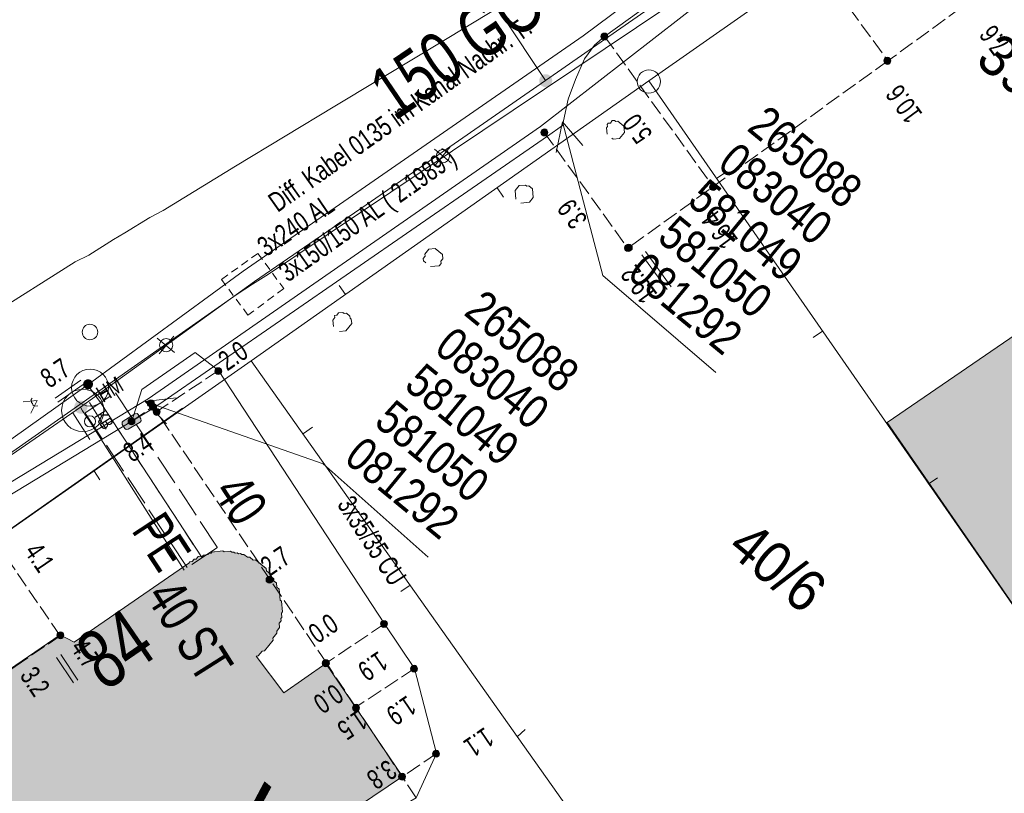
# Model space of a CAD drawing. Header units: metres. Extents: x -740 to 758, y -633 to 854.
# Tile 492 of 656: x 39 to 65, y -209 to -189. Entities that reach past the tile are written whole.
import ezdxf

# ---------------------------------------------------------------- set-up
doc = ezdxf.new("R2010")
doc.units = ezdxf.units.M
doc.header["$MEASUREMENT"] = 0
for name, pattern in [('208_125', [0.3328, 0.208, -0.1248]), ('416_125', [0.5408, 0.416, -0.1248]), ('416_416', [0.832, 0.416, -0.416]), ('832_208', [1.04, 0.832, -0.208])]:
    doc.linetypes.add(name, pattern=pattern)
for name, color, linetype in [('Gas.LOVION', 7, 'Continuous'), ('Grundkarte.LOVION', 7, 'Continuous'), ('Grundkarte_Text.LOVION', 7, 'Continuous'), ('Strom.LOVION', 7, 'Continuous'), ('StromBemass.LOVION', 7, 'Continuous'), ('Telko.LOVION', 7, 'Continuous'), ('Wasser.LOVION', 7, 'Continuous')]:
    doc.layers.add(name, color=color, linetype=linetype)
doc.styles.add('ERSTELLTER_STIL_1', font='arial.ttf')

msp = doc.modelspace()

# ---------------------------------------------------------------- hatches: boundary and pattern name
at = {"layer": 'Gas.LOVION', "linetype": 'Continuous', "lineweight": 13}
for points in [[(52.95, -190.31), (52.963, -190.292), (52.974, -190.273), (52.982, -190.252), (52.987, -190.231), (52.99, -190.209), (52.99, -190.187), (52.987, -190.165), (52.981, -190.144), (52.973, -190.124), (52.963, -190.104), (52.95, -190.087), (52.935, -190.071), (52.918, -190.057), (52.899, -190.045), (52.879, -190.036), (52.858, -190.029), (52.837, -190.025), (52.815, -190.024), (52.793, -190.025), (52.771, -190.029), (52.75, -190.036), (52.73, -190.046), (52.712, -190.058), (52.695, -190.072), (52.68, -190.088), (52.667, -190.105), (52.657, -190.125), (52.649, -190.145), (52.643, -190.166), (52.641, -190.188), (52.641, -190.21), (52.644, -190.232), (52.649, -190.253), (52.657, -190.274), (52.668, -190.293), (52.681, -190.311), (52.696, -190.327), (52.713, -190.341), (52.731, -190.352), (52.751, -190.362), (52.772, -190.368), (52.794, -190.372), (52.816, -190.374), (52.838, -190.372), (52.859, -190.368), (52.88, -190.361), (52.9, -190.352), (52.918, -190.34), (52.935, -190.326)], [(40.405, -199.113), (40.417, -199.096), (40.428, -199.076), (40.436, -199.056), (40.441, -199.035), (40.444, -199.013), (40.444, -198.991), (40.441, -198.969), (40.436, -198.948), (40.427, -198.927), (40.417, -198.908), (40.404, -198.891), (40.389, -198.875), (40.372, -198.861), (40.353, -198.849), (40.333, -198.84), (40.312, -198.833), (40.291, -198.829), (40.269, -198.828), (40.247, -198.829), (40.225, -198.833), (40.205, -198.84), (40.185, -198.849), (40.166, -198.861), (40.149, -198.875), (40.134, -198.891), (40.122, -198.909), (40.111, -198.928), (40.103, -198.949), (40.098, -198.97), (40.095, -198.992), (40.095, -199.014), (40.098, -199.036), (40.103, -199.057), (40.111, -199.077), (40.122, -199.097), (40.135, -199.114), (40.15, -199.13), (40.167, -199.144), (40.186, -199.156), (40.206, -199.165), (40.227, -199.172), (40.248, -199.176), (40.27, -199.177), (40.292, -199.176), (40.313, -199.172), (40.334, -199.165), (40.354, -199.155), (40.373, -199.144), (40.39, -199.13)], [(40.407, -199.12), (40.42, -199.102), (40.431, -199.082), (40.439, -199.062), (40.444, -199.04), (40.447, -199.019), (40.447, -198.996), (40.444, -198.975), (40.438, -198.953), (40.43, -198.933), (40.42, -198.914), (40.407, -198.896), (40.391, -198.88), (40.374, -198.866), (40.356, -198.854), (40.336, -198.845), (40.315, -198.838), (40.293, -198.834), (40.271, -198.833), (40.249, -198.834), (40.227, -198.838), (40.207, -198.845), (40.187, -198.855), (40.168, -198.866), (40.151, -198.881), (40.136, -198.897), (40.123, -198.915), (40.113, -198.934), (40.105, -198.954), (40.099, -198.976), (40.096, -198.998), (40.097, -199.02), (40.099, -199.042), (40.105, -199.063), (40.113, -199.083), (40.124, -199.103), (40.137, -199.12), (40.152, -199.136), (40.169, -199.15), (40.188, -199.162), (40.208, -199.171), (40.229, -199.178), (40.25, -199.182), (40.272, -199.184), (40.294, -199.182), (40.316, -199.178), (40.337, -199.171), (40.357, -199.162), (40.375, -199.15), (40.392, -199.136)], [(43.364, -203.195), (42.738, -203.596), (42.945, -203.901), (43.587, -203.513)]]:
    msp.add_hatch(color=7, dxfattribs=at).paths.add_polyline_path(points)
at = {"layer": 'Grundkarte.LOVION', "linetype": 'Continuous', "lineweight": 18}
for color, points in [(254, [(67.021, -206.645), (71.808, -203.31), (66.821, -196.143), (62.028, -199.419)]), (9, [(48.953, -208.973), (46.882, -205.925), (45.747, -206.716), (45, -205.725), (45.059, -205.719), (45.164, -205.59), (45.223, -205.585), (45.46, -205.295), (45.455, -205.237), (45.56, -205.108), (45.555, -205.05), (45.634, -204.953), (45.622, -204.836), (45.675, -204.772), (45.67, -204.713), (45.696, -204.681), (45.685, -204.564), (45.711, -204.532), (45.682, -204.239), (45.65, -204.213), (45.622, -203.92), (45.557, -203.867), (45.546, -203.75), (45.482, -203.697), (45.476, -203.639), (45.412, -203.586), (45.406, -203.527), (45.277, -203.422), (45.272, -203.363), (44.982, -203.125), (44.924, -203.131), (44.827, -203.052), (44.769, -203.058), (44.672, -202.978), (44.614, -202.984), (44.582, -202.958), (44.523, -202.963), (44.491, -202.937), (44.432, -202.943), (44.4, -202.916), (44.342, -202.922), (44.31, -202.896), (44.134, -202.913), (44.102, -202.886), (43.809, -202.915), (43.783, -202.947), (43.724, -202.953), (43.698, -202.985), (43.581, -202.996), (43.554, -203.029), (43.437, -203.04), (43.384, -203.104), (43.326, -203.11), (43.273, -203.174), (43.214, -203.18), (43.188, -203.212), (40.086, -205.348), (39.712, -205.148), (35.916, -207.736), (36.33, -208.346), (39.998, -213.514), (43.628, -218.597), (45.075, -220.702), (48.479, -218.33), (47.586, -217.058), (51.101, -214.616), (47.76, -209.77)])]:
    msp.add_hatch(color=color, dxfattribs=at).paths.add_polyline_path(points)
at = {"layer": 'Strom.LOVION', "linetype": 'Continuous', "lineweight": 13}
msp.add_hatch(color=7, dxfattribs=at).paths.add_polyline_path([(41.549, -199.604), (41.87, -199.41), (41.897, -199.378), (41.891, -199.319), (41.821, -199.208), (41.789, -199.182), (41.73, -199.187), (41.409, -199.381), (41.383, -199.413), (41.389, -199.472), (41.459, -199.583), (41.491, -199.61)])
at = {"layer": 'StromBemass.LOVION', "linetype": 'Continuous', "lineweight": 13}
for points in [[(54.472, -189.067), (54.478, -189.057), (54.484, -189.047), (54.488, -189.036), (54.491, -189.025), (54.493, -189.013), (54.493, -189.001), (54.491, -188.99), (54.488, -188.978), (54.484, -188.967), (54.478, -188.957), (54.471, -188.948), (54.463, -188.939), (54.454, -188.932), (54.444, -188.925), (54.433, -188.921), (54.422, -188.917), (54.411, -188.915), (54.399, -188.914), (54.387, -188.915), (54.376, -188.917), (54.365, -188.921), (54.354, -188.926), (54.344, -188.932), (54.335, -188.94), (54.327, -188.948), (54.32, -188.958), (54.315, -188.968), (54.31, -188.979), (54.307, -188.99), (54.306, -189.002), (54.306, -189.014), (54.308, -189.025), (54.311, -189.037), (54.315, -189.048), (54.321, -189.058), (54.328, -189.067), (54.336, -189.076), (54.345, -189.083), (54.355, -189.09), (54.365, -189.095), (54.376, -189.098), (54.388, -189.1), (54.4, -189.101), (54.411, -189.1), (54.423, -189.098), (54.434, -189.094), (54.445, -189.089), (54.455, -189.083), (54.464, -189.075)], [(62.109, -189.725), (62.116, -189.715), (62.122, -189.705), (62.126, -189.694), (62.129, -189.682), (62.13, -189.67), (62.13, -189.658), (62.129, -189.646), (62.126, -189.635), (62.121, -189.624), (62.116, -189.613), (62.109, -189.603), (62.1, -189.595), (62.091, -189.587), (62.081, -189.581), (62.07, -189.576), (62.059, -189.572), (62.047, -189.57), (62.035, -189.569), (62.023, -189.57), (62.011, -189.572), (62, -189.576), (61.989, -189.581), (61.979, -189.587), (61.97, -189.595), (61.962, -189.604), (61.955, -189.614), (61.949, -189.624), (61.944, -189.635), (61.941, -189.647), (61.94, -189.659), (61.94, -189.671), (61.942, -189.683), (61.945, -189.694), (61.949, -189.705), (61.955, -189.716), (61.962, -189.726), (61.97, -189.734), (61.979, -189.742), (61.99, -189.748), (62, -189.753), (62.012, -189.757), (62.024, -189.759), (62.036, -189.76), (62.047, -189.759), (62.059, -189.757), (62.071, -189.753), (62.081, -189.748), (62.092, -189.741), (62.101, -189.734)], [(52.853, -191.656), (52.86, -191.646), (52.866, -191.636), (52.87, -191.625), (52.873, -191.613), (52.875, -191.601), (52.875, -191.589), (52.873, -191.577), (52.87, -191.566), (52.866, -191.554), (52.86, -191.544), (52.853, -191.534), (52.845, -191.525), (52.835, -191.518), (52.825, -191.511), (52.814, -191.506), (52.803, -191.503), (52.791, -191.5), (52.779, -191.5), (52.767, -191.501), (52.755, -191.503), (52.744, -191.507), (52.733, -191.512), (52.723, -191.518), (52.713, -191.526), (52.705, -191.535), (52.698, -191.544), (52.692, -191.555), (52.688, -191.566), (52.685, -191.578), (52.684, -191.59), (52.684, -191.602), (52.685, -191.614), (52.688, -191.625), (52.693, -191.636), (52.699, -191.647), (52.706, -191.657), (52.714, -191.665), (52.723, -191.673), (52.733, -191.679), (52.744, -191.685), (52.756, -191.688), (52.768, -191.69), (52.78, -191.691), (52.792, -191.69), (52.803, -191.688), (52.815, -191.684), (52.826, -191.679), (52.836, -191.673), (52.845, -191.665)], [(57.402, -193.128), (57.409, -193.118), (57.414, -193.108), (57.419, -193.097), (57.422, -193.086), (57.423, -193.075), (57.423, -193.063), (57.421, -193.051), (57.419, -193.04), (57.414, -193.029), (57.409, -193.019), (57.402, -193.01), (57.394, -193.001), (57.385, -192.994), (57.375, -192.988), (57.364, -192.983), (57.353, -192.979), (57.342, -192.977), (57.33, -192.976), (57.319, -192.977), (57.307, -192.979), (57.296, -192.983), (57.286, -192.988), (57.276, -192.994), (57.267, -193.002), (57.259, -193.01), (57.252, -193.02), (57.247, -193.03), (57.242, -193.041), (57.239, -193.052), (57.238, -193.064), (57.238, -193.075), (57.24, -193.087), (57.242, -193.098), (57.247, -193.109), (57.252, -193.119), (57.259, -193.128), (57.267, -193.137), (57.276, -193.144), (57.286, -193.15), (57.297, -193.155), (57.308, -193.159), (57.319, -193.161), (57.331, -193.162), (57.342, -193.161), (57.354, -193.159), (57.365, -193.155), (57.375, -193.15), (57.385, -193.144), (57.394, -193.136)], [(55.109, -194.773), (55.116, -194.764), (55.122, -194.753), (55.126, -194.742), (55.129, -194.731), (55.131, -194.719), (55.131, -194.707), (55.129, -194.695), (55.126, -194.683), (55.122, -194.672), (55.116, -194.662), (55.109, -194.652), (55.101, -194.644), (55.092, -194.636), (55.081, -194.63), (55.071, -194.625), (55.059, -194.621), (55.048, -194.619), (55.036, -194.618), (55.024, -194.619), (55.012, -194.621), (55.001, -194.625), (54.99, -194.63), (54.98, -194.636), (54.971, -194.644), (54.963, -194.653), (54.956, -194.663), (54.95, -194.673), (54.946, -194.684), (54.943, -194.696), (54.941, -194.707), (54.941, -194.719), (54.943, -194.731), (54.946, -194.743), (54.95, -194.754), (54.956, -194.764), (54.963, -194.774), (54.971, -194.783), (54.98, -194.79), (54.991, -194.796), (55.001, -194.801), (55.013, -194.805), (55.024, -194.807), (55.036, -194.808), (55.048, -194.807), (55.06, -194.805), (55.071, -194.801), (55.082, -194.796), (55.092, -194.79), (55.101, -194.782)], [(55.131, -194.763), (55.137, -194.754), (55.143, -194.744), (55.147, -194.733), (55.15, -194.722), (55.151, -194.71), (55.151, -194.699), (55.15, -194.687), (55.147, -194.676), (55.143, -194.665), (55.137, -194.655), (55.13, -194.646), (55.122, -194.638), (55.113, -194.63), (55.104, -194.624), (55.093, -194.619), (55.082, -194.616), (55.071, -194.613), (55.059, -194.613), (55.048, -194.614), (55.036, -194.616), (55.025, -194.619), (55.015, -194.624), (55.005, -194.631), (54.996, -194.638), (54.988, -194.646), (54.982, -194.656), (54.976, -194.666), (54.972, -194.677), (54.969, -194.688), (54.968, -194.699), (54.968, -194.711), (54.969, -194.722), (54.972, -194.734), (54.976, -194.744), (54.982, -194.754), (54.989, -194.764), (54.997, -194.772), (55.006, -194.779), (55.016, -194.786), (55.026, -194.79), (55.037, -194.794), (55.048, -194.796), (55.06, -194.797), (55.071, -194.796), (55.083, -194.794), (55.094, -194.79), (55.104, -194.785), (55.114, -194.779), (55.123, -194.772)], [(44.052, -198.094), (44.059, -198.084), (44.064, -198.074), (44.068, -198.063), (44.071, -198.052), (44.073, -198.04), (44.073, -198.029), (44.071, -198.017), (44.068, -198.006), (44.064, -197.995), (44.058, -197.985), (44.051, -197.975), (44.043, -197.967), (44.034, -197.959), (44.024, -197.953), (44.014, -197.948), (44.003, -197.944), (43.991, -197.942), (43.979, -197.942), (43.968, -197.942), (43.956, -197.945), (43.945, -197.948), (43.935, -197.953), (43.925, -197.959), (43.916, -197.967), (43.908, -197.976), (43.901, -197.985), (43.895, -197.995), (43.891, -198.006), (43.888, -198.018), (43.887, -198.029), (43.887, -198.041), (43.888, -198.052), (43.891, -198.064), (43.895, -198.075), (43.901, -198.085), (43.908, -198.094), (43.916, -198.103), (43.925, -198.11), (43.935, -198.117), (43.946, -198.121), (43.957, -198.125), (43.968, -198.127), (43.98, -198.128), (43.992, -198.127), (44.003, -198.125), (44.014, -198.121), (44.025, -198.116), (44.035, -198.11), (44.044, -198.102)], [(42.231, -198.965), (42.238, -198.955), (42.244, -198.945), (42.248, -198.934), (42.251, -198.922), (42.253, -198.91), (42.252, -198.898), (42.251, -198.886), (42.248, -198.874), (42.243, -198.863), (42.238, -198.853), (42.23, -198.843), (42.222, -198.834), (42.213, -198.826), (42.203, -198.82), (42.192, -198.815), (42.18, -198.811), (42.168, -198.809), (42.156, -198.808), (42.144, -198.809), (42.133, -198.811), (42.121, -198.815), (42.11, -198.82), (42.1, -198.827), (42.091, -198.834), (42.083, -198.843), (42.076, -198.853), (42.07, -198.864), (42.065, -198.875), (42.062, -198.887), (42.061, -198.899), (42.061, -198.911), (42.063, -198.923), (42.066, -198.934), (42.07, -198.945), (42.076, -198.956), (42.083, -198.966), (42.091, -198.974), (42.101, -198.982), (42.111, -198.988), (42.122, -198.994), (42.133, -198.997), (42.145, -198.999), (42.157, -199), (42.169, -198.999), (42.181, -198.997), (42.192, -198.993), (42.203, -198.988), (42.213, -198.982), (42.223, -198.974)], [(42.294, -199.063), (42.301, -199.054), (42.307, -199.043), (42.311, -199.032), (42.314, -199.021), (42.315, -199.009), (42.315, -198.997), (42.314, -198.985), (42.311, -198.974), (42.306, -198.963), (42.301, -198.953), (42.294, -198.943), (42.285, -198.934), (42.276, -198.927), (42.266, -198.921), (42.255, -198.916), (42.244, -198.912), (42.233, -198.91), (42.221, -198.909), (42.209, -198.91), (42.197, -198.912), (42.186, -198.916), (42.175, -198.921), (42.165, -198.927), (42.156, -198.935), (42.148, -198.944), (42.141, -198.953), (42.135, -198.964), (42.131, -198.975), (42.128, -198.986), (42.127, -198.998), (42.127, -199.01), (42.128, -199.021), (42.131, -199.033), (42.136, -199.044), (42.141, -199.054), (42.148, -199.064), (42.157, -199.072), (42.166, -199.08), (42.176, -199.086), (42.187, -199.091), (42.198, -199.095), (42.209, -199.097), (42.221, -199.098), (42.233, -199.097), (42.245, -199.095), (42.256, -199.091), (42.267, -199.086), (42.277, -199.08), (42.286, -199.072)], [(42.391, -199.197), (42.398, -199.187), (42.403, -199.177), (42.408, -199.166), (42.41, -199.154), (42.412, -199.143), (42.412, -199.131), (42.41, -199.119), (42.407, -199.108), (42.403, -199.097), (42.397, -199.087), (42.39, -199.077), (42.382, -199.069), (42.373, -199.061), (42.363, -199.055), (42.352, -199.05), (42.341, -199.046), (42.33, -199.044), (42.318, -199.043), (42.306, -199.044), (42.295, -199.046), (42.283, -199.05), (42.273, -199.055), (42.263, -199.061), (42.254, -199.069), (42.246, -199.078), (42.239, -199.087), (42.233, -199.098), (42.229, -199.108), (42.226, -199.12), (42.225, -199.132), (42.225, -199.143), (42.226, -199.155), (42.229, -199.166), (42.233, -199.177), (42.239, -199.188), (42.246, -199.197), (42.254, -199.206), (42.263, -199.213), (42.273, -199.22), (42.284, -199.225), (42.295, -199.228), (42.307, -199.23), (42.319, -199.231), (42.33, -199.23), (42.342, -199.228), (42.353, -199.224), (42.364, -199.219), (42.374, -199.213), (42.383, -199.205)], [(41.71, -199.451), (41.716, -199.442), (41.722, -199.431), (41.726, -199.421), (41.729, -199.409), (41.731, -199.397), (41.731, -199.386), (41.729, -199.374), (41.726, -199.363), (41.722, -199.352), (41.716, -199.341), (41.709, -199.332), (41.701, -199.323), (41.692, -199.316), (41.682, -199.309), (41.671, -199.304), (41.66, -199.301), (41.649, -199.299), (41.637, -199.298), (41.625, -199.299), (41.613, -199.301), (41.602, -199.305), (41.592, -199.31), (41.582, -199.316), (41.573, -199.324), (41.565, -199.332), (41.558, -199.342), (41.552, -199.352), (41.548, -199.363), (41.545, -199.375), (41.543, -199.386), (41.543, -199.398), (41.545, -199.41), (41.548, -199.421), (41.552, -199.432), (41.558, -199.442), (41.565, -199.452), (41.573, -199.46), (41.582, -199.468), (41.592, -199.474), (41.603, -199.479), (41.614, -199.483), (41.626, -199.485), (41.637, -199.486), (41.649, -199.485), (41.661, -199.483), (41.672, -199.479), (41.683, -199.474), (41.692, -199.468), (41.702, -199.46)], [(45.434, -203.722), (45.441, -203.712), (45.447, -203.702), (45.451, -203.691), (45.454, -203.679), (45.455, -203.668), (45.455, -203.656), (45.454, -203.644), (45.451, -203.633), (45.446, -203.622), (45.441, -203.612), (45.434, -203.602), (45.426, -203.594), (45.417, -203.586), (45.407, -203.58), (45.396, -203.575), (45.385, -203.572), (45.373, -203.569), (45.362, -203.569), (45.35, -203.569), (45.338, -203.572), (45.327, -203.575), (45.317, -203.58), (45.307, -203.587), (45.298, -203.594), (45.29, -203.603), (45.283, -203.612), (45.277, -203.623), (45.273, -203.634), (45.27, -203.645), (45.269, -203.657), (45.269, -203.668), (45.27, -203.68), (45.273, -203.691), (45.277, -203.702), (45.283, -203.713), (45.29, -203.722), (45.298, -203.731), (45.307, -203.738), (45.317, -203.744), (45.328, -203.749), (45.339, -203.753), (45.351, -203.755), (45.362, -203.756), (45.374, -203.755), (45.385, -203.753), (45.397, -203.749), (45.407, -203.744), (45.417, -203.738), (45.426, -203.73)], [(45.434, -203.722), (45.441, -203.712), (45.447, -203.702), (45.451, -203.691), (45.454, -203.679), (45.455, -203.668), (45.455, -203.656), (45.454, -203.644), (45.451, -203.633), (45.446, -203.622), (45.441, -203.612), (45.434, -203.602), (45.426, -203.594), (45.417, -203.586), (45.407, -203.58), (45.396, -203.575), (45.385, -203.572), (45.373, -203.569), (45.362, -203.569), (45.35, -203.569), (45.338, -203.572), (45.327, -203.575), (45.317, -203.58), (45.307, -203.587), (45.298, -203.594), (45.29, -203.603), (45.283, -203.612), (45.277, -203.623), (45.273, -203.634), (45.27, -203.645), (45.269, -203.657), (45.269, -203.668), (45.27, -203.68), (45.273, -203.691), (45.277, -203.702), (45.283, -203.713), (45.29, -203.722), (45.298, -203.731), (45.307, -203.738), (45.317, -203.744), (45.328, -203.749), (45.339, -203.753), (45.351, -203.755), (45.362, -203.756), (45.374, -203.755), (45.385, -203.753), (45.397, -203.749), (45.407, -203.744), (45.417, -203.738), (45.426, -203.73)], [(48.524, -204.916), (48.53, -204.906), (48.536, -204.896), (48.54, -204.885), (48.543, -204.874), (48.545, -204.862), (48.545, -204.85), (48.543, -204.838), (48.54, -204.827), (48.536, -204.816), (48.53, -204.806), (48.523, -204.796), (48.515, -204.788), (48.506, -204.78), (48.496, -204.774), (48.485, -204.769), (48.474, -204.765), (48.463, -204.763), (48.451, -204.763), (48.439, -204.763), (48.427, -204.766), (48.416, -204.769), (48.406, -204.774), (48.396, -204.781), (48.387, -204.788), (48.379, -204.797), (48.372, -204.806), (48.366, -204.817), (48.362, -204.828), (48.359, -204.839), (48.357, -204.851), (48.357, -204.863), (48.359, -204.874), (48.362, -204.886), (48.366, -204.897), (48.372, -204.907), (48.379, -204.916), (48.387, -204.925), (48.396, -204.932), (48.406, -204.939), (48.417, -204.944), (48.428, -204.947), (48.44, -204.949), (48.451, -204.95), (48.463, -204.949), (48.475, -204.947), (48.486, -204.943), (48.497, -204.938), (48.506, -204.932), (48.515, -204.925)], [(39.79, -205.221), (39.797, -205.211), (39.802, -205.201), (39.807, -205.19), (39.809, -205.179), (39.811, -205.167), (39.811, -205.156), (39.809, -205.144), (39.806, -205.133), (39.802, -205.122), (39.796, -205.112), (39.789, -205.102), (39.781, -205.094), (39.772, -205.086), (39.763, -205.08), (39.752, -205.075), (39.741, -205.072), (39.729, -205.07), (39.718, -205.069), (39.706, -205.07), (39.695, -205.072), (39.684, -205.076), (39.673, -205.081), (39.663, -205.087), (39.654, -205.094), (39.646, -205.103), (39.64, -205.112), (39.634, -205.123), (39.63, -205.133), (39.627, -205.145), (39.625, -205.156), (39.625, -205.168), (39.627, -205.179), (39.63, -205.191), (39.634, -205.202), (39.64, -205.212), (39.647, -205.221), (39.655, -205.23), (39.664, -205.237), (39.674, -205.243), (39.684, -205.248), (39.695, -205.252), (39.707, -205.254), (39.718, -205.255), (39.73, -205.254), (39.741, -205.252), (39.753, -205.248), (39.763, -205.243), (39.773, -205.237), (39.782, -205.229)], [(39.79, -205.221), (39.797, -205.211), (39.802, -205.201), (39.807, -205.19), (39.809, -205.179), (39.811, -205.167), (39.811, -205.156), (39.809, -205.144), (39.806, -205.133), (39.802, -205.122), (39.796, -205.112), (39.789, -205.102), (39.781, -205.094), (39.772, -205.086), (39.763, -205.08), (39.752, -205.075), (39.741, -205.072), (39.729, -205.07), (39.718, -205.069), (39.706, -205.07), (39.695, -205.072), (39.684, -205.076), (39.673, -205.081), (39.663, -205.087), (39.654, -205.094), (39.646, -205.103), (39.64, -205.112), (39.634, -205.123), (39.63, -205.133), (39.627, -205.145), (39.625, -205.156), (39.625, -205.168), (39.627, -205.179), (39.63, -205.191), (39.634, -205.202), (39.64, -205.212), (39.647, -205.221), (39.655, -205.23), (39.664, -205.237), (39.674, -205.243), (39.684, -205.248), (39.695, -205.252), (39.707, -205.254), (39.718, -205.255), (39.73, -205.254), (39.741, -205.252), (39.753, -205.248), (39.763, -205.243), (39.773, -205.237), (39.782, -205.229)], [(46.954, -205.972), (46.961, -205.962), (46.966, -205.952), (46.971, -205.941), (46.974, -205.929), (46.975, -205.917), (46.975, -205.905), (46.974, -205.893), (46.971, -205.882), (46.966, -205.871), (46.96, -205.86), (46.953, -205.85), (46.945, -205.842), (46.936, -205.834), (46.926, -205.828), (46.915, -205.823), (46.903, -205.819), (46.892, -205.817), (46.88, -205.816), (46.868, -205.817), (46.856, -205.819), (46.844, -205.823), (46.834, -205.828), (46.824, -205.834), (46.814, -205.842), (46.806, -205.851), (46.799, -205.861), (46.793, -205.871), (46.789, -205.882), (46.786, -205.894), (46.785, -205.906), (46.785, -205.918), (46.786, -205.93), (46.789, -205.941), (46.794, -205.952), (46.8, -205.963), (46.807, -205.973), (46.815, -205.981), (46.824, -205.989), (46.834, -205.995), (46.845, -206), (46.856, -206.004), (46.868, -206.006), (46.88, -206.007), (46.892, -206.006), (46.904, -206.004), (46.915, -206), (46.926, -205.995), (46.936, -205.988), (46.945, -205.981)], [(46.957, -205.974), (46.964, -205.964), (46.969, -205.954), (46.974, -205.943), (46.977, -205.931), (46.978, -205.92), (46.978, -205.908), (46.976, -205.896), (46.973, -205.884), (46.969, -205.873), (46.963, -205.863), (46.956, -205.853), (46.948, -205.845), (46.939, -205.837), (46.929, -205.831), (46.918, -205.826), (46.907, -205.822), (46.895, -205.82), (46.883, -205.819), (46.871, -205.82), (46.859, -205.822), (46.848, -205.826), (46.837, -205.831), (46.827, -205.837), (46.818, -205.845), (46.81, -205.854), (46.803, -205.863), (46.797, -205.874), (46.793, -205.885), (46.79, -205.896), (46.789, -205.908), (46.789, -205.92), (46.79, -205.932), (46.793, -205.943), (46.798, -205.955), (46.803, -205.965), (46.81, -205.975), (46.819, -205.983), (46.828, -205.991), (46.838, -205.997), (46.849, -206.002), (46.86, -206.006), (46.872, -206.008), (46.884, -206.009), (46.896, -206.008), (46.907, -206.006), (46.919, -206.002), (46.929, -205.997), (46.939, -205.99), (46.949, -205.983)], [(46.957, -205.974), (46.964, -205.964), (46.969, -205.954), (46.974, -205.943), (46.977, -205.931), (46.978, -205.92), (46.978, -205.908), (46.976, -205.896), (46.973, -205.884), (46.969, -205.873), (46.963, -205.863), (46.956, -205.853), (46.948, -205.845), (46.939, -205.837), (46.929, -205.831), (46.918, -205.826), (46.907, -205.822), (46.895, -205.82), (46.883, -205.819), (46.871, -205.82), (46.859, -205.822), (46.848, -205.826), (46.837, -205.831), (46.827, -205.837), (46.818, -205.845), (46.81, -205.854), (46.803, -205.863), (46.797, -205.874), (46.793, -205.885), (46.79, -205.896), (46.789, -205.908), (46.789, -205.92), (46.79, -205.932), (46.793, -205.943), (46.798, -205.955), (46.803, -205.965), (46.81, -205.975), (46.819, -205.983), (46.828, -205.991), (46.838, -205.997), (46.849, -206.002), (46.86, -206.006), (46.872, -206.008), (46.884, -206.009), (46.896, -206.008), (46.907, -206.006), (46.919, -206.002), (46.929, -205.997), (46.939, -205.99), (46.949, -205.983)], [(49.336, -206.122), (49.343, -206.113), (49.349, -206.102), (49.353, -206.091), (49.356, -206.08), (49.357, -206.068), (49.357, -206.056), (49.356, -206.045), (49.353, -206.033), (49.348, -206.022), (49.343, -206.012), (49.336, -206.003), (49.328, -205.994), (49.318, -205.987), (49.308, -205.98), (49.298, -205.975), (49.287, -205.972), (49.275, -205.969), (49.263, -205.969), (49.251, -205.97), (49.24, -205.972), (49.229, -205.975), (49.218, -205.981), (49.208, -205.987), (49.199, -205.994), (49.191, -206.003), (49.184, -206.013), (49.179, -206.023), (49.174, -206.034), (49.171, -206.045), (49.17, -206.057), (49.17, -206.069), (49.171, -206.08), (49.174, -206.092), (49.179, -206.103), (49.184, -206.113), (49.191, -206.123), (49.2, -206.131), (49.209, -206.139), (49.219, -206.145), (49.229, -206.15), (49.241, -206.154), (49.252, -206.156), (49.264, -206.156), (49.276, -206.156), (49.287, -206.153), (49.298, -206.15), (49.309, -206.145), (49.319, -206.138), (49.328, -206.131)], [(47.769, -207.177), (47.776, -207.168), (47.782, -207.157), (47.786, -207.146), (47.789, -207.134), (47.79, -207.123), (47.79, -207.111), (47.789, -207.099), (47.786, -207.087), (47.781, -207.076), (47.776, -207.066), (47.768, -207.056), (47.76, -207.048), (47.751, -207.04), (47.741, -207.034), (47.73, -207.029), (47.719, -207.025), (47.707, -207.023), (47.695, -207.022), (47.683, -207.023), (47.672, -207.025), (47.66, -207.029), (47.65, -207.034), (47.639, -207.04), (47.63, -207.048), (47.622, -207.057), (47.615, -207.066), (47.609, -207.077), (47.605, -207.088), (47.602, -207.099), (47.601, -207.111), (47.601, -207.123), (47.602, -207.135), (47.605, -207.147), (47.61, -207.158), (47.616, -207.168), (47.623, -207.178), (47.631, -207.186), (47.64, -207.194), (47.65, -207.2), (47.661, -207.205), (47.672, -207.209), (47.684, -207.211), (47.696, -207.212), (47.708, -207.211), (47.719, -207.209), (47.731, -207.205), (47.742, -207.2), (47.752, -207.194), (47.761, -207.186)], [(49.926, -208.416), (49.933, -208.407), (49.939, -208.397), (49.943, -208.386), (49.946, -208.374), (49.947, -208.363), (49.947, -208.351), (49.946, -208.34), (49.943, -208.328), (49.938, -208.318), (49.933, -208.307), (49.926, -208.298), (49.918, -208.29), (49.909, -208.282), (49.899, -208.276), (49.888, -208.271), (49.877, -208.267), (49.866, -208.265), (49.854, -208.265), (49.843, -208.265), (49.831, -208.268), (49.82, -208.271), (49.81, -208.276), (49.8, -208.282), (49.791, -208.29), (49.783, -208.298), (49.776, -208.308), (49.771, -208.318), (49.766, -208.329), (49.763, -208.34), (49.762, -208.352), (49.762, -208.363), (49.764, -208.375), (49.766, -208.386), (49.771, -208.397), (49.776, -208.407), (49.783, -208.417), (49.791, -208.425), (49.8, -208.432), (49.81, -208.439), (49.821, -208.444), (49.832, -208.447), (49.843, -208.449), (49.855, -208.45), (49.866, -208.449), (49.878, -208.447), (49.889, -208.443), (49.899, -208.438), (49.909, -208.432), (49.918, -208.425)], [(49.011, -209.036), (49.018, -209.026), (49.024, -209.016), (49.028, -209.005), (49.031, -208.993), (49.033, -208.982), (49.032, -208.97), (49.031, -208.958), (49.028, -208.947), (49.024, -208.936), (49.018, -208.925), (49.011, -208.916), (49.003, -208.907), (48.994, -208.9), (48.984, -208.893), (48.973, -208.888), (48.962, -208.885), (48.95, -208.883), (48.938, -208.882), (48.926, -208.883), (48.915, -208.885), (48.904, -208.889), (48.893, -208.894), (48.883, -208.9), (48.874, -208.908), (48.866, -208.916), (48.859, -208.926), (48.853, -208.936), (48.849, -208.947), (48.846, -208.959), (48.845, -208.97), (48.845, -208.982), (48.846, -208.994), (48.849, -209.005), (48.853, -209.016), (48.859, -209.027), (48.866, -209.036), (48.874, -209.045), (48.883, -209.052), (48.893, -209.059), (48.904, -209.064), (48.915, -209.067), (48.927, -209.07), (48.939, -209.07), (48.951, -209.069), (48.962, -209.067), (48.973, -209.064), (48.984, -209.058), (48.994, -209.052), (49.003, -209.045)]]:
    msp.add_hatch(color=7, dxfattribs=at).paths.add_polyline_path(points)
at = {"layer": 'Wasser.LOVION', "linetype": 'Continuous', "lineweight": 13}
for points in [[(40.567, -198.472), (40.577, -198.459), (40.585, -198.444), (40.591, -198.428), (40.595, -198.412), (40.597, -198.396), (40.597, -198.379), (40.595, -198.363), (40.591, -198.346), (40.585, -198.331), (40.576, -198.316), (40.567, -198.303), (40.555, -198.291), (40.542, -198.28), (40.528, -198.271), (40.513, -198.264), (40.497, -198.259), (40.481, -198.256), (40.464, -198.255), (40.448, -198.256), (40.431, -198.26), (40.416, -198.265), (40.401, -198.272), (40.386, -198.281), (40.374, -198.291), (40.362, -198.304), (40.353, -198.317), (40.345, -198.332), (40.339, -198.347), (40.334, -198.363), (40.332, -198.38), (40.332, -198.397), (40.335, -198.413), (40.339, -198.429), (40.345, -198.445), (40.353, -198.459), (40.363, -198.473), (40.374, -198.485), (40.387, -198.495), (40.401, -198.504), (40.416, -198.511), (40.432, -198.516), (40.449, -198.519), (40.465, -198.52), (40.482, -198.519), (40.498, -198.516), (40.514, -198.511), (40.529, -198.504), (40.543, -198.495), (40.556, -198.484)], [(40.567, -198.476), (40.577, -198.462), (40.585, -198.448), (40.591, -198.432), (40.595, -198.416), (40.597, -198.4), (40.597, -198.383), (40.595, -198.366), (40.59, -198.35), (40.584, -198.335), (40.576, -198.32), (40.566, -198.307), (40.555, -198.295), (40.542, -198.284), (40.528, -198.275), (40.513, -198.268), (40.497, -198.263), (40.48, -198.26), (40.464, -198.259), (40.447, -198.26), (40.431, -198.263), (40.415, -198.268), (40.4, -198.275), (40.386, -198.284), (40.373, -198.295), (40.362, -198.307), (40.352, -198.321), (40.344, -198.335), (40.338, -198.351), (40.334, -198.367), (40.332, -198.384), (40.332, -198.4), (40.334, -198.417), (40.338, -198.433), (40.344, -198.449), (40.352, -198.463), (40.362, -198.477), (40.374, -198.489), (40.387, -198.499), (40.401, -198.508), (40.416, -198.515), (40.432, -198.52), (40.448, -198.523), (40.465, -198.524), (40.481, -198.523), (40.498, -198.52), (40.514, -198.515), (40.529, -198.508), (40.543, -198.499), (40.555, -198.488)], [(43.862, -202.851), (43.239, -203.281), (43.446, -203.586), (44.072, -203.185)]]:
    msp.add_hatch(color=7, dxfattribs=at).paths.add_polyline_path(points)

# ---------------------------------------------------------------- linework, layer by layer
at = {"layer": 'Gas.LOVION', "color": 5, "linetype": 'Continuous', "lineweight": 18}
for points in [[(135.204, -132.562), (134.502, -133.089), (122.802, -141.297), (102.376, -155.471), (100.867, -156.52), (81.209, -170.382), (79.293, -171.501), (78.795, -171.845), (74.034, -175.443), (59.227, -185.728), (52.807, -190.198)], [(16.581, -215.537), (26.354, -208.789), (29.855, -206.2), (33.341, -203.924), (37.163, -201.141), (40.264, -199.006), (44.958, -195.621), (48.115, -193.45), (52.807, -190.198), (49.236, -184.813), (45.835, -179.649)], [(40.264, -199.006), (40.318, -199.104), (40.509, -199.395), (43.059, -203.402)]]:
    msp.add_lwpolyline(points, dxfattribs=at)
at = {"layer": 'Gas.LOVION', "color": 251, "linetype": 'Continuous', "lineweight": 13}
for points in [[(40.958, -199.603), (40.503, -198.879)], [(40.513, -199.883), (40.058, -199.159)]]:
    msp.add_lwpolyline(points, dxfattribs=at)
at = {"layer": 'Gas.LOVION', "color": 7, "linetype": 'Continuous', "lineweight": 13}
msp.add_circle((40.323, -199.096), 0.572, dxfattribs=at)
at = {"layer": 'Gas.LOVION', "color": 251, "linetype": 'Continuous', "lineweight": 13}
msp.add_circle((40.517, -199.391), 0.151, dxfattribs=at)
at = {"layer": 'Grundkarte.LOVION', "color": 8, "linetype": 'Continuous', "lineweight": 18}
for points in [[(136.364, -133.542), (130.087, -137.969), (108.761, -152.911), (98.222, -160.295), (87.519, -167.815), (76.98, -175.2), (66.251, -182.751), (55.601, -190.206), (44.871, -197.757), (31.814, -206.896), (18.678, -216.13), (5.595, -225.301), (-7.452, -240.586), (-16.723, -263.659), (-16.987, -267.912), (-17.629, -276.162)], [(136.364, -133.542), (130.087, -137.969), (108.761, -152.911), (98.222, -160.295), (87.519, -167.815), (76.98, -175.2), (66.251, -182.751), (55.601, -190.206), (44.871, -197.757), (31.814, -206.896), (18.678, -216.13), (5.595, -225.301), (-7.452, -240.586), (-16.723, -263.659), (-16.987, -267.912), (-17.629, -276.162)], [(66.64, -178.871), (63.638, -180.819), (57.167, -184.762), (54.599, -186.314), (51.953, -187.961), (49.47, -189.475), (47.126, -190.887), (44.447, -192.508), (42.495, -193.704), (42.128, -193.887), (41.46, -194.307), (41.152, -194.485), (40.484, -194.905), (40.118, -195.089), (37.779, -196.559)], [(68.844, -209.275), (55.601, -190.206), (44.871, -197.757)], [(57.673, -192.663), (57.424, -192.835)], [(51.68, -193.338), (51.508, -193.089)], [(47.244, -195.722), (47.416, -195.971)], [(60.031, -197.132), (60.281, -196.96)], [(57.832, -216.056), (44.871, -197.757)], [(43.016, -199.032), (34.11, -205.282)], [(46.524, -199.546), (46.275, -199.718)], [(40.781, -200.965), (40.641, -200.742)], [(63.386, -200.912), (63.137, -201.084)], [(35.916, -207.736), (39.712, -205.148), (40.086, -205.348), (43.188, -203.212), (43.214, -203.18), (43.273, -203.174), (43.326, -203.11), (43.384, -203.104), (43.437, -203.04), (43.554, -203.029), (43.581, -202.996), (43.698, -202.985), (43.724, -202.953), (43.783, -202.947), (43.809, -202.915), (44.102, -202.886), (44.134, -202.913), (44.31, -202.896), (44.342, -202.922), (44.4, -202.916), (44.432, -202.943), (44.491, -202.937), (44.523, -202.963), (44.582, -202.958), (44.614, -202.984), (44.672, -202.978), (44.769, -203.058), (44.827, -203.052), (44.924, -203.131), (44.982, -203.125), (45.272, -203.363), (45.277, -203.422), (45.406, -203.527), (45.412, -203.586), (45.476, -203.639), (45.482, -203.697), (45.546, -203.75), (45.557, -203.867), (45.622, -203.92), (45.65, -204.213), (45.682, -204.239), (45.711, -204.532), (45.685, -204.564), (45.696, -204.681), (45.67, -204.713), (45.675, -204.772), (45.622, -204.836), (45.634, -204.953), (45.555, -205.05), (45.56, -205.108), (45.455, -205.237), (45.46, -205.295), (45.223, -205.585), (45.164, -205.59), (45.059, -205.719), (45, -205.725), (45.747, -206.716), (46.882, -205.925), (48.953, -208.973), (47.76, -209.77)], [(48.908, -203.983), (49.158, -203.811)], [(52.257, -207.705), (52.04, -207.903)]]:
    msp.add_lwpolyline(points, dxfattribs=at)
at = {"layer": 'Grundkarte.LOVION', "color": 253, "linetype": 'Continuous', "lineweight": 18}
msp.add_lwpolyline([(55.601, -190.206), (66.251, -182.751), (79.946, -202.515), (74.844, -205.644), (68.844, -209.275)], close=True, dxfattribs=at)
at = {"layer": 'Grundkarte.LOVION', "color": 8, "linetype": 'Continuous', "lineweight": 18}
for points in [[(55.601, -190.206), (66.251, -182.751), (79.946, -202.515), (74.844, -205.644), (68.844, -209.275)], [(57.832, -216.056), (44.871, -197.757), (55.601, -190.206), (68.844, -209.275)], [(67.021, -206.645), (62.028, -199.419), (66.821, -196.143), (71.808, -203.31)], [(31.814, -206.896), (44.871, -197.757), (57.832, -216.056), (44.206, -224.511)]]:
    msp.add_lwpolyline(points, close=True, dxfattribs=at)
at = {"layer": 'Grundkarte.LOVION', "color": 253, "linetype": 'Continuous', "lineweight": 18}
msp.add_lwpolyline([(68.712, -236.036), (57.832, -216.056), (44.206, -224.511), (30.554, -232.998), (18.678, -216.13), (31.814, -206.896), (44.871, -197.757), (55.601, -190.206), (68.844, -209.275)], dxfattribs=at)
at = {"layer": 'Grundkarte.LOVION', "color": 3, "linetype": 'Continuous', "lineweight": 18}
for points in [[(54.471, -191.646), (54.453, -191.471), (54.48, -191.438), (54.474, -191.38), (54.5, -191.348), (54.559, -191.342), (54.612, -191.278), (54.67, -191.272), (54.703, -191.298), (54.761, -191.293), (54.922, -191.425), (54.939, -191.6), (54.807, -191.761), (54.631, -191.778), (54.599, -191.752)], [(52.011, -193.394), (51.988, -193.16), (52.094, -193.031), (52.269, -193.014), (52.302, -193.041), (52.36, -193.035), (52.457, -193.114), (52.479, -193.348), (52.374, -193.477), (52.14, -193.5)], [(49.578, -195.11), (49.514, -195.057), (49.508, -194.998), (49.561, -194.934), (49.555, -194.876), (49.661, -194.747), (49.836, -194.73), (50.029, -194.888), (50.041, -195.005), (49.988, -195.07), (49.993, -195.128), (49.941, -195.193), (49.706, -195.215)], [(47.086, -196.831), (47.069, -196.656), (47.122, -196.591), (47.116, -196.533), (47.175, -196.527), (47.227, -196.463), (47.344, -196.451), (47.377, -196.478), (47.435, -196.472), (47.532, -196.551), (47.537, -196.61), (47.569, -196.636), (47.581, -196.753), (47.422, -196.946), (47.247, -196.963)]]:
    msp.add_lwpolyline(points, dxfattribs=at)
at = {"layer": 'Grundkarte.LOVION', "color": 9, "linetype": 'Continuous', "lineweight": 18}
msp.add_circle((55.599, -190.223), 0.314, dxfattribs=at)
at = {"layer": 'Grundkarte.LOVION', "color": 7, "linetype": 'Continuous', "lineweight": 13}
msp.add_circle((40.517, -196.981), 0.209, dxfattribs=at)
at = {"layer": 'Strom.LOVION', "color": 1, "linetype": 'Continuous', "lineweight": 18}
for points in [[(52.677, -191.437), (61.851, -184.304), (65.33, -182.102), (68.279, -180.218), (83.604, -169.335), (90.8, -164.346), (101.368, -156.5), (102.778, -155.505), (105.576, -153.739), (108.865, -151.408), (132.551, -134.905), (124.132, -123.463)], [(36.096, -202.472), (37.318, -201.673), (42.09, -198.783), (52.677, -191.437)]]:
    msp.add_lwpolyline(points, dxfattribs=at)
at = {"layer": 'Strom.LOVION', "color": 150, "linetype": 'Continuous', "lineweight": 18}
msp.add_lwpolyline([(65.486, -182.338), (64.372, -183.038), (63.697, -182.779), (61.679, -184.055), (60.664, -184.863), (59.729, -185.576), (59.098, -185.623), (54.405, -189.007), (54.132, -189.241), (53.857, -189.608), (53.616, -190.163), (53.417, -190.7), (53.265, -191.409), (52.865, -191.7), (42.233, -199.035), (41.647, -199.388), (37.474, -201.909), (34.142, -204.097), (33.654, -204.396), (29.524, -207.651), (29.012, -208.012), (28.029, -208.684), (23.358, -211.845)], dxfattribs=at)
at = {"layer": 'Strom.LOVION', "color": 5, "linetype": 'Continuous', "lineweight": 18}
msp.add_lwpolyline([(41.647, -199.388), (41.918, -198.534), (43.357, -197.536), (43.981, -198.021), (48.462, -204.854), (49.274, -206.06), (49.868, -208.352), (49.319, -209.544), (48.117, -210.252)], dxfattribs=at)
at = {"layer": 'Strom.LOVION', "color": 7, "linetype": 'Continuous', "lineweight": 13}
msp.add_lwpolyline([(41.549, -199.604), (41.491, -199.61), (41.459, -199.583), (41.389, -199.472), (41.383, -199.413), (41.409, -199.381), (41.73, -199.187), (41.789, -199.182), (41.821, -199.208), (41.891, -199.319), (41.897, -199.378), (41.87, -199.41)], close=True, dxfattribs=at)
at = {"layer": 'StromBemass.LOVION', "color": 7, "linetype": '416_125', "lineweight": 13}
for points in [[(68.279, -180.218), (70.621, -183.461), (67.777, -185.513), (64.464, -187.906), (62.05, -189.664), (55.064, -194.692)], [(59.098, -185.623), (62.05, -189.664)], [(54.405, -189.007), (57.327, -193.052)], [(52.782, -191.604), (55.037, -194.724)], [(43.981, -198.021), (42.316, -199.13)], [(41.647, -199.388), (42.214, -198.992)], [(49.319, -209.544), (47.691, -207.102), (46.895, -205.909), (42.316, -199.13), (42.16, -198.894)], [(35.932, -207.749), (36.42, -207.45), (38.496, -206.006), (39.715, -205.177), (37.404, -201.797)], [(48.462, -204.854), (46.895, -205.909)], [(49.274, -206.06), (47.691, -207.102)], [(49.868, -208.352), (48.953, -208.973)]]:
    msp.add_lwpolyline(points, dxfattribs=at)
at = {"layer": 'StromBemass.LOVION', "color": 7, "linetype": 'Continuous', "lineweight": 13}
for points in [[(56.092, -195.832), (55.409, -194.894)], [(56.203, -195.762), (55.504, -194.811)], [(39.576, -198.763), (40.267, -198.281)], [(39.646, -198.874), (40.337, -198.392)], [(38.713, -198.862), (39.094, -198.824), (38.921, -199.166)], [(38.955, -198.764), (38.929, -198.796), (38.937, -198.884), (38.969, -198.91), (38.972, -198.94), (39.02, -198.979), (39.108, -198.971)], [(39.61, -205.764), (40.075, -206.443)], [(39.734, -205.678), (40.187, -206.373)]]:
    msp.add_lwpolyline(points, dxfattribs=at)
for centre, radius in [((54.399, -189.008), 0.0935), ((62.035, -189.664), 0.0954), ((52.779, -191.595), 0.0957), ((57.331, -193.069), 0.0927), ((55.036, -194.713), 0.0949), ((55.06, -194.705), 0.092), ((43.98, -198.035), 0.0932), ((42.157, -198.904), 0.096), ((42.221, -199.003), 0.0944), ((42.318, -199.137), 0.0938), ((41.637, -199.392), 0.0938), ((45.362, -203.662), 0.0935), ((45.362, -203.662), 0.0935), ((48.451, -204.856), 0.0938), ((39.718, -205.162), 0.0929), ((39.718, -205.162), 0.0929), ((46.88, -205.911), 0.0954), ((46.883, -205.914), 0.0949), ((46.883, -205.914), 0.0949), ((49.264, -206.063), 0.0938), ((47.696, -207.117), 0.0949), ((49.855, -208.357), 0.0927), ((48.939, -208.976), 0.0942)]:
    msp.add_circle(centre, radius, dxfattribs=at)
at = {"layer": 'Telko.LOVION', "color": 1, "linetype": 'Continuous', "lineweight": 18}
msp.add_lwpolyline([(-19.653, -274.497), (-19.183, -270.092), (-15.809, -254.423), (-14.088, -250.102), (-13.064, -247.12), (-10.701, -242.574), (-10.413, -241.895), (-9.879, -241.311), (-2.447, -234.038), (17.967, -214.9), (19.18, -214.012), (27.712, -207.563), (28.322, -207.148), (28.999, -206.816), (44.489, -195.962), (44.905, -195.685), (45.337, -195.421), (67.652, -180.456)], dxfattribs=at)
at = {"layer": 'Telko.LOVION', "color": 7, "linetype": 'Continuous', "lineweight": 13}
for points in [[(53.1, -192.135), (53.27, -191.306), (53.82, -191.946)], [(42.584, -199.458), (42.008, -198.85), (42.841, -198.754)]]:
    msp.add_lwpolyline(points, dxfattribs=at)
at = {"layer": 'Telko.LOVION', "color": 49, "linetype": 'Continuous', "lineweight": 18}
for points in [[(57.404, -198.069), (54.355, -195.455), (53.27, -191.306)], [(49.645, -203.054), (46.813, -200.538), (42.008, -198.85)]]:
    msp.add_lwpolyline(points, dxfattribs=at)
at = {"layer": 'Telko.LOVION', "color": 9, "linetype": 'Continuous', "lineweight": 18}
for points in [[(49.81, -192.043), (50.276, -192.426)], [(49.81, -192.043), (50.276, -192.426)], [(49.837, -192.469), (50.233, -191.987)], [(49.837, -192.469), (50.233, -191.987)], [(42.385, -197.572), (42.781, -197.089)], [(42.385, -197.572), (42.781, -197.089)], [(42.329, -197.149), (42.795, -197.532)], [(42.329, -197.149), (42.795, -197.532)]]:
    msp.add_lwpolyline(points, dxfattribs=at)
at = {"layer": 'Telko.LOVION', "color": 9, "linetype": '208_125', "lineweight": 18}
msp.add_lwpolyline([(45.046, -194.858), (45.745, -195.81), (44.78, -196.525), (44.065, -195.56)], close=True, dxfattribs=at)
at = {"layer": 'Telko.LOVION', "color": 9, "linetype": 'Continuous', "lineweight": 18}
for centre, radius in [((50.038, -192.236), 0.178), ((50.038, -192.236), 0.178), ((42.572, -197.335), 0.179), ((42.572, -197.335), 0.179)]:
    msp.add_circle(centre, radius, dxfattribs=at)
at = {"layer": 'Wasser.LOVION', "color": 150, "linetype": 'Continuous', "lineweight": 18}
for points in [[(134.722, -132.166), (129.36, -135.971), (125.585, -138.468), (115.695, -145.39), (101.748, -155.251), (100.919, -155.835), (96.596, -158.932), (93.363, -161.229), (90.468, -163.211), (83.624, -168.033), (82.588, -168.77), (74.885, -174.178), (74.085, -174.758), (73.947, -174.861), (71.252, -176.765), (69.062, -179.003), (66.135, -180.206), (58.564, -185.453), (53.827, -188.99), (44.65, -195.34)], [(-17.291, -276.439), (-18.506, -273.986), (-18.671, -273.663), (-18.798, -273.424), (-18.871, -273.283), (-19.341, -272.25), (-19.404, -271.311), (-19.011, -264.74), (-18.943, -261.512), (-19.842, -256.546), (-16.588, -247.051), (-13.249, -240.399), (-10.614, -236.211), (-3.63, -227.681), (-0.05, -227.877), (7.383, -221.52), (17.155, -214.609), (26.12, -208.354), (27.077, -207.713), (31.84, -204.44), (34.266, -202.799), (40.471, -198.394), (44.65, -195.34)], [(40.471, -198.394), (40.508, -198.479), (40.799, -198.879), (43.544, -203.074)]]:
    msp.add_lwpolyline(points, dxfattribs=at)
at = {"layer": 'Wasser.LOVION', "color": 7, "linetype": '832_208', "lineweight": 13}
msp.add_lwpolyline([(43.96, -202.797), (43.141, -203.335), (40.383, -199.157), (41.202, -198.618)], close=True, dxfattribs=at)
at = {"layer": 'Wasser.LOVION', "color": 252, "linetype": '416_416', "lineweight": 18}
msp.add_lwpolyline([(40.799, -198.879), (43.544, -203.074)], dxfattribs=at)
at = {"layer": 'Wasser.LOVION', "color": 7, "linetype": 'Continuous', "lineweight": 13}
msp.add_circle((40.52, -198.479), 0.5, dxfattribs=at)

# ---------------------------------------------------------------- texts
at = {"layer": 'Gas.LOVION', "color": 5, "linetype": 'Continuous', "lineweight": 18, "attachment_point": 7, "style": 'ERSTELLTER_STIL_1'}
for s, insert, char_height, rotation in [('{\\A1;\\W0.71553x;KB}', (40.628, -199.242), 0.35571, 302.2458), ('{\\A1;\\W0.71559x;40 ST}', (41.986, -204.118), 1.06709, 302.2442)]:
    msp.add_mtext(s, dxfattribs=dict(at, insert=insert, char_height=char_height, rotation=rotation))
at = {"layer": 'Grundkarte_Text.LOVION', "color": 7, "linetype": 'Continuous', "lineweight": 13, "char_height": 1.12432, "attachment_point": 7, "style": 'ERSTELLTER_STIL_1'}
for s, insert, rotation in [('{\\A1;\\W0.89449x;39/6}', (64.363, -189.724), 320.5853), ('{\\A1;\\W0.89450x;40/6}', (57.657, -202.896), 320.5834)]:
    msp.add_mtext(s, dxfattribs=dict(at, insert=insert, rotation=rotation))
at = {"layer": 'Grundkarte_Text.LOVION', "color": 8, "linetype": 'Continuous', "lineweight": 18, "insert": (40.927, -206.715), "char_height": 1.60082, "attachment_point": 7, "rotation": 34.4869, "style": 'ERSTELLTER_STIL_1'}
msp.add_mtext('{\\A1;\\W0.71560x;84}', dxfattribs=at)
at = {"layer": 'Strom.LOVION', "color": 1, "linetype": 'Continuous', "lineweight": 18, "attachment_point": 7, "style": 'ERSTELLTER_STIL_1'}
for s, insert, char_height, rotation in [('{\\A1;\\W0.72494x;Diff. Kabel 0135 im Kanal Nachr. T.}', (45.584, -193.774), 0.53353, 35.2421), ('{\\A1;\\W0.72506x;3x240 AL}', (45.275, -194.969), 0.53354, 34.2428)]:
    msp.add_mtext(s, dxfattribs=dict(at, insert=insert, char_height=char_height, rotation=rotation))
at = {"layer": 'Strom.LOVION', "color": 7, "linetype": 'Continuous', "lineweight": 13, "char_height": 0.44462, "attachment_point": 7, "style": 'ERSTELLTER_STIL_1'}
for s, insert, rotation in [('{\\A1;\\W0.50000x; }', (53.385, -191.428), 320.5856), ('{\\A1;\\W0.71557x;HM}', (40.869, -198.894), 31.2442)]:
    msp.add_mtext(s, dxfattribs=dict(at, insert=insert, rotation=rotation))
at = {"layer": 'Strom.LOVION', "color": 150, "linetype": 'Continuous', "lineweight": 18, "insert": (45.949, -195.782), "char_height": 0.53356, "attachment_point": 7, "rotation": 35.2405, "style": 'ERSTELLTER_STIL_1'}
msp.add_mtext('{\\A1;\\W0.70340x;3x150/150 AL ( 2.1989 ) }', dxfattribs=at)
at = {"layer": 'Strom.LOVION', "color": 5, "linetype": 'Continuous', "lineweight": 18, "insert": (47.165, -201.639), "char_height": 0.53355, "attachment_point": 7, "rotation": 303.2445, "style": 'ERSTELLTER_STIL_1'}
msp.add_mtext('{\\A1;\\W0.67980x;3x35/35 CU }', dxfattribs=at)
at = {"layer": 'StromBemass.LOVION', "color": 7, "linetype": 'Continuous', "lineweight": 13, "attachment_point": 7, "style": 'ERSTELLTER_STIL_1'}
for s, insert, char_height, rotation in [('{\\A1;\\W0.71556x;7.6}', (65.361, -189.242), 0.53354, 126.2387), ('{\\A1;\\W0.71558x;10.6}', (63.007, -191.09), 0.53354, 126.2387), ('{\\A1;\\W0.71561x;5.0}', (55.724, -191.633), 0.53354, 126.2387), ('{\\A1;\\W0.71559x;3.9}', (53.969, -193.933), 0.53354, 126.2387), ('{\\A1;\\W0.71560x;16.4}', (58.033, -194.487), 0.53354, 126.2387), ('{\\A1;\\W0.71556x;19.2}', (55.856, -195.955), 0.53356, 126.241), ('{\\A1;\\W0.71560x;2.0}', (44.224, -198.053), 0.53354, 34.2428), ('{\\A1;\\W0.71557x;8.7}', (39.425, -198.521), 0.53356, 34.2412), ('{\\A1;\\W0.71560x;8.4}', (41.66, -200.519), 0.53354, 34.2428), ('{\\A1;\\W0.71557x;4.1}', (38.73, -202.903), 0.53355, 304.2451), ('{\\A1;\\W0.71560x;2.7}', (45.362, -203.586), 0.53354, 34.2428), ('{\\A1;\\W0.71557x;0.0}', (46.66, -205.409), 0.53356, 34.2412), ('{\\A1;\\W0.71557x;4.7}', (39.97, -205.498), 0.53355, 304.2451), ('{\\A1;\\W0.71560x;1.9}', (48.302, -205.563), 0.53353, 214.2467), ('{\\A1;\\W0.71557x;3.2}', (38.6, -206.255), 0.53355, 304.2451), ('{\\A1;\\W0.71557x;0.0}', (47.103, -206.441), 0.53355, 214.2451), ('{\\A1;\\W0.71557x;1.9}', (49.07, -206.759), 0.53355, 214.2451), ('{\\A1;\\W0.71558x;1.5}', (47.749, -207.153), 0.53353, 214.2467), ('{\\A1;\\W0.71558x;1.1}', (51.169, -207.622), 0.53353, 214.2467), ('{\\A1;\\W0.71557x;3.8}', (48.545, -208.486), 0.53355, 214.2451)]:
    msp.add_mtext(s, dxfattribs=dict(at, insert=insert, char_height=char_height, rotation=rotation))
at = {"layer": 'Telko.LOVION', "color": 220, "linetype": 'Continuous', "lineweight": 18, "char_height": 0.91526, "attachment_point": 7, "rotation": 320.5841, "style": 'ERSTELLTER_STIL_1'}
for s, insert in [('{\\A1;\\W0.80002x;265088}', (58.208, -191.531)), ('{\\A1;\\W0.80002x;083040}', (57.406, -192.527)), ('{\\A1;\\W0.80002x;581049}', (56.595, -193.513)), ('{\\A1;\\W0.80002x;581050}', (55.783, -194.5)), ('{\\A1;\\W0.80002x;081292}', (54.972, -195.487)), ('{\\A1;\\W0.80002x;265088}', (50.566, -196.505)), ('{\\A1;\\W0.80002x;083040}', (49.764, -197.5)), ('{\\A1;\\W0.80002x;581049}', (48.953, -198.487)), ('{\\A1;\\W0.80002x;581050}', (48.142, -199.474)), ('{\\A1;\\W0.80002x;081292}', (47.33, -200.461))]:
    msp.add_mtext(s, dxfattribs=dict(at, insert=insert))
at = {"layer": 'Wasser.LOVION', "color": 150, "linetype": 'Continuous', "lineweight": 18, "attachment_point": 7, "style": 'ERSTELLTER_STIL_1'}
for s, insert, char_height, rotation in [('{\\A1;\\W0.71927x;150 GGG BA ZM (1977)}', (48.98, -191.654), 1.42278, 34.2426), ('{\\A1;\\W0.71559x;40}', (43.804, -201.305), 1.06709, 303.2453), ('{\\A1;\\W0.71559x;PE}', (41.618, -202.333), 1.06709, 303.2453)]:
    msp.add_mtext(s, dxfattribs=dict(at, insert=insert, char_height=char_height, rotation=rotation))
at = {"layer": 'Wasser.LOVION', "color": 94, "linetype": 'Continuous', "lineweight": 18, "insert": (43.637, -211.017), "char_height": 2.48983, "attachment_point": 7, "rotation": 320.5841, "style": 'ERSTELLTER_STIL_1'}
msp.add_mtext('{\\A1;\\W0.71561x;W}', dxfattribs=at)

doc.saveas('drawing.dxf')
